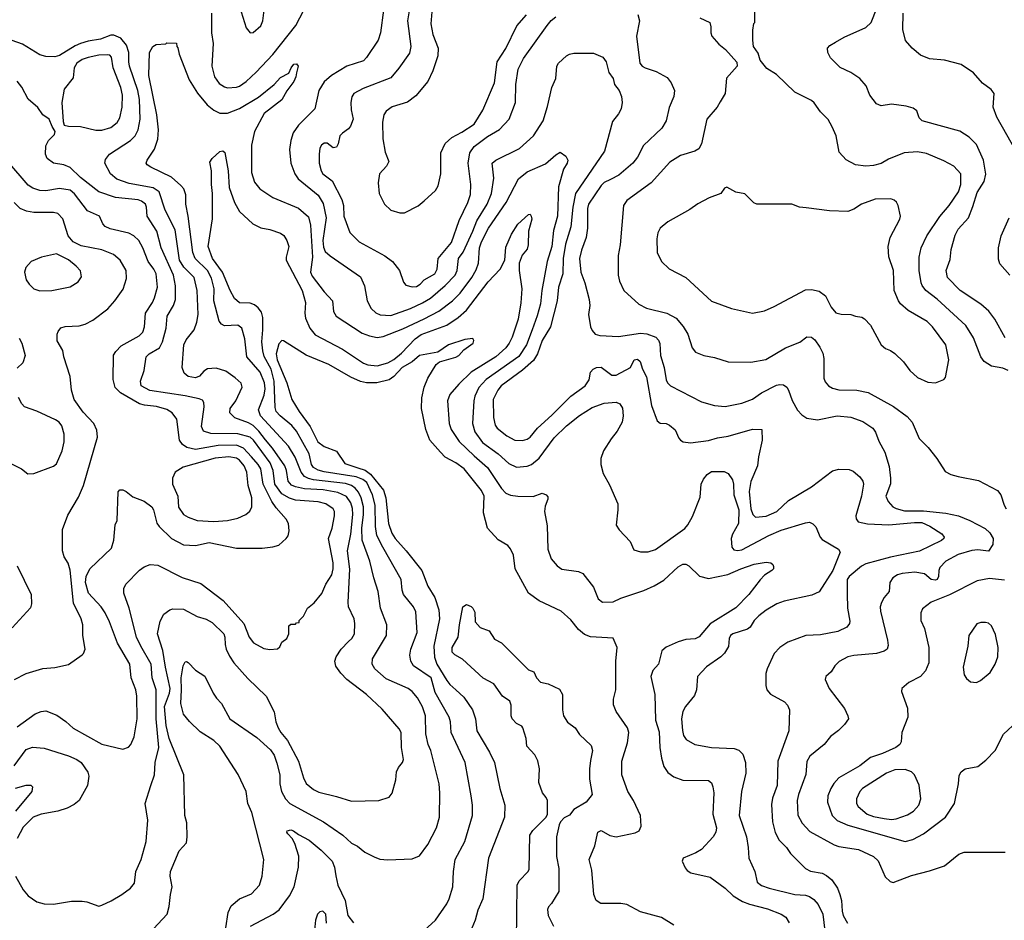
# Model space of a CAD drawing. Extents: x 997026 to 1115308, y 536381 to 619039.
# Tile 419 of 484: x 1073912 to 1080419, y 551194 to 557143. Entities that reach past the tile are written whole.
import ezdxf

# ---------------------------------------------------------------- set-up
doc = ezdxf.new("R2010")
doc.units = 0

msp = doc.modelspace()

# ---------------------------------------------------------------- linework, layer by layer
at = {"layer": '0CON20XD'}
for points in [[(1080425, 555042), (1080356.9, 555165), (1080316.6, 555216.6), (1080265, 555263.1), (1080127.1, 555355), (1080045, 555440), (1080036.2, 555485), (1080061.3, 555558.7), (1080068.5, 555625), (1080095, 555720), (1080115, 555758.5), (1080182.3, 555835), (1080211.9, 555908.1), (1080239.5, 556000.5), (1080286.7, 556073.3), (1080298.1, 556121.9), (1080281.1, 556215), (1080235, 556319.2), (1080187.6, 556367.6), (1080125, 556406.7), (1079876.7, 556475), (1079856.2, 556495), (1079840.7, 556540.7), (1079817.3, 556557.3), (1079770.9, 556570.9), (1079675, 556584.3), (1079605, 556574.3), (1079575, 556587.5), (1079530.6, 556645), (1079507.5, 556705), (1079465, 556754), (1079406.2, 556795), (1079335, 556827.5), (1079270.5, 556890.5), (1079252.5, 556925), (1079250, 556955), (1079267.1, 556972.9), (1079303.3, 556995), (1079362, 557028), (1079505, 557091.8), (1079538.9, 557125), (1079615.5, 557315)], [(1076488.8, 557215), (1076474.6, 557135), (1076497.5, 556965), (1076488.1, 556921.9), (1076418.5, 556821.5), (1076365, 556758.1), (1076181.5, 556688.5), (1076120, 556655), (1076107.6, 556632.4), (1076101.1, 556595), (1076103.2, 556546.8), (1076115.5, 556485), (1076099.5, 556440.5), (1076085, 556421.4), (1076045, 556393.8), (1076028.8, 556375), (1076017.3, 556322.7), (1076005, 556300), (1075985, 556296.7), (1075945, 556328), (1075925, 556327.5), (1075906.4, 556313.6), (1075895.5, 556294.5), (1075890.5, 556255), (1075892.5, 556195), (1075904.4, 556145), (1075915, 556124.4), (1075977.3, 556077.3), (1076041.4, 555955), (1076052.9, 555915), (1076054.5, 555844.5), (1076095, 555738), (1076155, 555675.6), (1076325, 555582.9), (1076376, 555545), (1076422.5, 555485), (1076448.3, 555408.3), (1076465, 555388.8), (1076505, 555377.1), (1076535, 555380), (1076559.2, 555395), (1076586.2, 555423.8), (1076655.4, 555465), (1076670.8, 555495), (1076677.5, 555565), (1076765, 555671.9), (1076816.5, 555816.5), (1076873.9, 555935), (1076891.3, 555988.7), (1076894.7, 556055), (1076876.2, 556195), (1076887, 556263), (1076915.5, 556305), (1077005, 556370.5), (1077083, 556417), (1077146.9, 556485), (1077188.5, 556595), (1077191.1, 556715), (1077205.6, 556815), (1077242.6, 556887.4), (1077398.5, 557105), (1077425, 557137.8), (1077455, 557161.8)], [(1080445.8, 554825), (1080409.9, 554839.9), (1080335, 554854.5), (1080286.9, 554885), (1080264.4, 554915), (1080215, 555040.8), (1080165, 555123.1), (1079976.6, 555296.6), (1079901.9, 555355), (1079877.5, 555387.5), (1079869.5, 555405), (1079856.2, 555485), (1079857.1, 555575), (1079870, 555635), (1079907.8, 555715), (1079993.3, 555843.3), (1080055, 555914.3), (1080117.3, 556005), (1080132.9, 556055), (1080133.1, 556125), (1080085, 556174.2), (1080020.6, 556210.6), (1079905, 556258.1), (1079845, 556268.9), (1079757.4, 556262.6), (1079655, 556220.6), (1079605, 556193.5), (1079555, 556178.9), (1079505, 556174.3), (1079435, 556184), (1079375, 556216.2), (1079327.3, 556267.3), (1079308.8, 556375), (1079282, 556435), (1079255, 556483.8), (1079204.5, 556534.5), (1079163.2, 556593.2), (1079145, 556608), (1079034.4, 556664.4), (1078915, 556781.2), (1078850.3, 556820.3), (1078806.7, 556875), (1078791.7, 556921.7), (1078762.5, 556965), (1078757, 557007), (1078757, 557073), (1078763, 557117), (1078770, 557125), (1078770, 557235)], [(1075180.5, 557185), (1075180.5, 557055), (1075190.5, 556985), (1075182.7, 556835), (1075200.5, 556765), (1075231.3, 556721.3), (1075265, 556698.5), (1075285, 556693.6), (1075345, 556696.9), (1075365, 556703.8), (1075408.5, 556735), (1075475, 556797.1), (1075585, 556912.7), (1075737.5, 557105), (1075790.8, 557205)], [(1075376.9, 557195), (1075409.8, 557089.8), (1075435, 557056), (1075455, 557058), (1075505, 557102), (1075520, 557135), (1075528, 557205)], [(1076315.9, 557205), (1076297.7, 557055), (1076281.9, 557008.1), (1076205, 556892.5), (1076185, 556871.4), (1076075, 556835.5), (1075973.1, 556775), (1075925, 556732.2), (1075889.2, 556675), (1075862.9, 556555), (1075754.4, 556445), (1075718.9, 556395), (1075704.5, 556345.5), (1075695.6, 556285), (1075703.5, 556195), (1075730, 556125), (1075751.9, 556091.9), (1075884.2, 555984.2), (1075918.9, 555928.9), (1075936.8, 555835), (1075915.3, 555685), (1075919.9, 555639.9), (1075931.3, 555611.3), (1075965, 555581.9), (1076165.7, 555445), (1076191.9, 555385), (1076208.9, 555285), (1076235.6, 555235), (1076265.3, 555205.3), (1076295, 555193.2), (1076365, 555188.2), (1076495.7, 555234.3), (1076575, 555271.4), (1076626.6, 555303.4), (1076725, 555386), (1076789.3, 555455), (1076804, 555485), (1076813.3, 555565), (1076843, 555607), (1076907.1, 555745), (1076932.9, 555815), (1077000.9, 555925), (1077029.7, 555995), (1077046.9, 556096.9), (1077035.8, 556195), (1077060, 556215), (1077215, 556291.8), (1077308.1, 556375), (1077371.8, 556475), (1077400.4, 556569.6), (1077429.2, 556695), (1077456, 556755), (1077462, 556835), (1077474, 556855), (1077525, 556904), (1077545, 556915.8), (1077575, 556922.5), (1077705, 556922), (1077765.6, 556895.6), (1077788, 556865), (1077806, 556795), (1077833.8, 556755), (1077844, 556715), (1077873.8, 556675), (1077888.8, 556635), (1077892.9, 556595), (1077886.9, 556555), (1077868.9, 556521.1), (1077829.8, 556470.2), (1077776.7, 556275), (1077585.2, 555994.8), (1077567, 555905), (1077555.7, 555774.3), (1077519.9, 555660.1), (1077503.7, 555565), (1077501.1, 555465), (1077474.1, 555375), (1077463.5, 555285), (1077420.9, 555115), (1077365, 555023.3), (1077333.7, 554936.3), (1077308, 554892), (1077235, 554828.4), (1077093.6, 554725), (1077071.2, 554695), (1077042.1, 554635), (1077042.7, 554515), (1077055.6, 554465), (1077067.1, 554445), (1077130.8, 554395), (1077185, 554365.5), (1077235, 554363.5), (1077265, 554371.1), (1077285, 554384.4), (1077334.5, 554445), (1077429.4, 554530.6), (1077554.1, 554655.9), (1077650, 554725), (1077675.5, 554764.5), (1077684.2, 554815), (1077702, 554835), (1077725, 554845.5), (1077755, 554846.7), (1077825, 554795.5), (1077855, 554793.8), (1077950, 554845), (1077973.3, 554895), (1077995, 554901.2), (1078013.8, 554885), (1078027.5, 554835), (1078054.2, 554784.2), (1078088.1, 554595), (1078125, 554493.3), (1078145, 554476.7), (1078185, 554476.2), (1078206.7, 554465), (1078244.1, 554434.1), (1078269.5, 554379.5), (1078280, 554365), (1078297.5, 554355), (1078345, 554347.5), (1078465, 554362.2), (1078525, 554380.5), (1078595, 554392.1), (1078755, 554438.1), (1078816.7, 554436.7), (1078820, 554365), (1078795.4, 554254.6), (1078788.5, 554195), (1078745, 554092.5), (1078733.2, 554026.8), (1078745, 553910.8), (1078757.7, 553875), (1078775, 553857.5), (1078845, 553863.2), (1078915.2, 553894.8), (1078994, 553966), (1079145, 554056.9), (1079285, 554161.9), (1079325, 554173.1), (1079395, 554171.4), (1079420.7, 554160.7), (1079465, 554122), (1079484.3, 554095), (1079488.1, 554075), (1079475.4, 553995), (1079439.2, 553865), (1079441.2, 553845), (1079453.3, 553825), (1079515, 553812.1), (1079655.8, 553805.8), (1079825, 553822.3), (1079875, 553821.1), (1079928.1, 553798.1), (1080005.9, 553745.9), (1080022.9, 553725), (1080020.8, 553715), (1080005, 553702.9), (1079858.5, 553631.5), (1079666.7, 553593.3), (1079505, 553547.6), (1079475, 553533.9), (1079395, 553465.4), (1079380.8, 553445), (1079381, 553351), (1079384.2, 553255), (1079399.6, 553170.4), (1079396.7, 553153.3), (1079379.5, 553130.5), (1079319.6, 553100.4), (1079205, 553080), (1079107.5, 553075), (1078988.6, 553031.4), (1078936, 552995), (1078898.8, 552955), (1078851.2, 552855), (1078843.8, 552825), (1078843.8, 552745), (1078850, 552715), (1078875, 552686.7), (1078965.9, 552635.9), (1078986.7, 552615), (1079000, 552585), (1078996.2, 552445), (1078922.9, 552245), (1078917.8, 552085), (1078888.5, 552001.5), (1078881.1, 551958.9), (1078887.7, 551845), (1078904.7, 551774.7), (1078932.2, 551722.2), (1078980, 551675), (1079006, 551635), (1079105.5, 551535.5), (1079137.6, 551517.6), (1079216.2, 551505), (1079245, 551490), (1079280.2, 551460.2), (1079318.1, 551405), (1079333.1, 551365), (1079344.4, 551325), (1079346.9, 551255), (1079355.4, 551225.4), (1079383.3, 551175)], [(1076635.5, 557195.5), (1076629.2, 557115), (1076642.7, 557045), (1076677.8, 556955), (1076676.2, 556903.8), (1076641.9, 556805), (1076609.4, 556735), (1076531.2, 556638.8), (1076475, 556598.1), (1076373, 556567), (1076335, 556539.2), (1076319.4, 556515), (1076310.5, 556465), (1076312.5, 556355), (1076327.3, 556267.3), (1076351.2, 556205), (1076336.7, 556175), (1076291.2, 556125), (1076281.4, 556065), (1076288.6, 555995), (1076323.7, 555923.7), (1076365.6, 555885.6), (1076425, 555868), (1076455, 555866.2), (1076545, 555913.8), (1076585, 555946.2), (1076661.2, 556015), (1076678, 556045), (1076695.8, 556125), (1076695.7, 556264.3), (1076724, 556325), (1076768, 556365), (1076835, 556400), (1076915, 556452.5), (1076972.7, 556545), (1077050, 556725), (1077067.2, 556865), (1077125, 556951.9), (1077198.1, 557101.9), (1077261.5, 557175)], [(1077997.3, 557177.3), (1078009.2, 557135), (1077988.2, 557035), (1078011.5, 556855), (1078026.1, 556836.1), (1078045, 556824.5), (1078119.5, 556799.5), (1078191.7, 556761.7), (1078218, 556725), (1078238.8, 556675), (1078236, 556635), (1078205, 556562.5), (1078184.4, 556475.6), (1078155, 556426.7), (1078035, 556310.8), (1077994.2, 556235), (1077965, 556194.2), (1077872.9, 556115), (1077817.1, 556087.1)], [(1078407.5, 557155), (1078472.5, 557125), (1078480, 557095), (1078480, 557055), (1078487.5, 557035), (1078531.7, 556981.7), (1078575.9, 556945.9), (1078651.7, 556861.7), (1078653.3, 556835), (1078584.2, 556755.8), (1078574.1, 556655.9), (1078540.9, 556599.1), (1078522, 556565), (1078454.4, 556485), (1078418.3, 556321.7), (1078400.9, 556289.1), (1078375, 556274.4), (1078280, 556245), (1078208.2, 556201.8), (1078085, 556064.4), (1077925, 555947.8), (1077902.5, 555915), (1077881.4, 555655), (1077867.1, 555585), (1077867.1, 555455), (1077875.8, 555415), (1077906, 555355), (1078003.8, 555263.8), (1078055, 555236.7), (1078190, 555205), (1078250.8, 555170.8), (1078296.1, 555116.1), (1078327.5, 555065), (1078357.1, 554975), (1078377.6, 554947.6), (1078434.4, 554924.4), (1078505, 554910.8), (1078595, 554882.9), (1078745, 554880), (1078842.6, 554897.4), (1078974.2, 554975.8), (1079067.1, 555012.9), (1079115, 555047.5), (1079145, 555045.8), (1079167, 555027), (1079200.7, 554980.7), (1079220.3, 554940.3), (1079227.1, 554905), (1079227.1, 554775), (1079235, 554751.2), (1079258, 554725), (1079285, 554708.9), (1079325, 554697.1), (1079444.6, 554694.6), (1079519.1, 554679.1), (1079686.6, 554586.6), (1079777.5, 554522.5), (1079810, 554485), (1079857, 554377), (1079917, 554317), (1079974.3, 554244.3), (1080027.9, 554157.9), (1080065, 554138.6), (1080114.4, 554124.4), (1080248.8, 554098.8), (1080375, 554032), (1080395.8, 554005), (1080417.5, 553935), (1080431.3, 553911.3)], [(1080530.8, 556215), (1080370.8, 556499.2), (1080345.5, 556565), (1080352, 556655), (1080332.1, 556682.1), (1080275, 556724), (1080215, 556791.2), (1080135, 556845.8), (1080025, 556876.2), (1079925, 556883.3), (1079865, 556908), (1079810, 556955), (1079766.2, 557005), (1079748.8, 557078.8), (1079751.9, 557185)], [(1074766.2, 551105), (1074886.8, 551233.2), (1074900.8, 551285), (1074908.6, 551365), (1074920, 551415), (1074907.5, 551485), (1074909.2, 551515), (1074967.3, 551652.7), (1075013.9, 551706.1), (1075020, 551745), (1075017.7, 551837.7), (1075003.8, 551885), (1074997.1, 552155), (1074899.7, 552395), (1074879.8, 552479.8), (1074870.1, 552605), (1074901.9, 552695), (1074906.3, 552725), (1074876.6, 552865), (1074859.1, 552975), (1074823.6, 553085), (1074841.1, 553168.9), (1074865.8, 553215), (1074905, 553244.3), (1074925, 553251.9), (1074995, 553248.5), (1075085, 553200.5), (1075145, 553183.5), (1075185, 553161.5), (1075261.5, 553085), (1075269.1, 553065), (1075270, 553015), (1075277.1, 552985), (1075298.7, 552938.7), (1075328.5, 552895), (1075420.9, 552790.9), (1075542, 552675), (1075595, 552570), (1075604.6, 552504.6), (1075621.1, 552465), (1075637.5, 552435), (1075682.3, 552382.3), (1075755.4, 552245.4), (1075787.9, 552135), (1075805, 552098), (1075855, 552056.9), (1075889.4, 552039.4), (1076005, 552011.9), (1076105, 551980), (1076285.9, 551984.1), (1076355, 552006.7), (1076375, 552032.5), (1076397.4, 552122.6), (1076403.1, 552175), (1076416.3, 552203.7), (1076441.4, 552235), (1076447.8, 552255), (1076435.8, 552334.2), (1076432.9, 552435), (1076419.3, 552459.3), (1076308.9, 552588.9), (1076205.3, 552685.3), (1076074.2, 552784.2), (1076035.2, 552825.2), (1076002.1, 552872.1), (1075994.3, 552905), (1076004.4, 552935), (1076037.8, 552985), (1076085, 553034.4), (1076106.7, 553055), (1076124.5, 553085), (1076128.2, 553155), (1076123.3, 553185), (1076085.6, 553265), (1076082.5, 553295), (1076093.5, 553513.5), (1076077.7, 553635), (1076101.3, 553745), (1076114.1, 553875), (1076111.3, 553915), (1076100.7, 553950.7), (1076072.6, 553992.6), (1076015, 554018.5), (1075916.8, 554036.8), (1075794.3, 554044.3), (1075736.1, 554056.1), (1075708.9, 554068.9), (1075687.6, 554095), (1075676.5, 554165), (1075663.6, 554195), (1075582.5, 554312.5), (1075537.4, 554367.4), (1075493.7, 554423.7), (1075455, 554461.4), (1075425, 554479.5), (1075333.7, 554513.7), (1075300.5, 554545), (1075302.5, 554575), (1075340, 554625), (1075383.3, 554715), (1075375, 554740.8), (1075337, 554777), (1075275, 554821.5), (1075210.7, 554840.7), (1075152.8, 554837.2), (1075129.1, 554820.9), (1075100.9, 554789.1), (1075075, 554776.2), (1075025.4, 554785.4), (1074998.5, 554808.5), (1074986.9, 554845), (1074996.2, 554995), (1075012, 555028), (1075065.8, 555094.2), (1075082.9, 555145), (1075090.8, 555195), (1075085.3, 555355), (1075065, 555440), (1074997.1, 555507.1), (1074968.7, 555555), (1074940, 555755), (1074873.8, 555883.8), (1074833.3, 556005), (1074795, 556032.6), (1074635, 556061.2), (1074555, 556089.3), (1074511.5, 556125), (1074474.3, 556195), (1074479.7, 556220.3), (1074505.4, 556254.6), (1074645.5, 556345), (1074675.4, 556375), (1074695.3, 556415), (1074708.2, 556485), (1074703.3, 556615), (1074693, 556675), (1074638.1, 556835), (1074634.2, 556864.2), (1074632.8, 556925), (1074618.5, 556975), (1074579.9, 557019.9), (1074535, 557040), (1074515, 557040.4), (1074446.1, 557013.9), (1074365, 557000.7), (1074314.7, 556985.3), (1074279.7, 556970.3), (1074175, 556907.1), (1074145, 556897.3), (1074085, 556900.5), (1074045, 556910), (1073930.7, 556980.7), (1073795, 557029.4)], [(1075274.6, 551145), (1075290.3, 551245), (1075310.4, 551289.6), (1075363.9, 551336.1), (1075445, 551368.1), (1075497.5, 551425), (1075515.8, 551485), (1075525.5, 551594.5), (1075445.9, 551905), (1075419.5, 551965), (1075410, 552045), (1075357.2, 552157.2), (1075235, 552344), (1075195, 552382), (1075105, 552438), (1075035, 552506), (1074995, 552556.2), (1074977.3, 552625), (1074982.3, 552715), (1074978.4, 552795), (1074991.9, 552875), (1075005, 552900), (1075015, 552902.5), (1075025, 552896.7), (1075075, 552846.7), (1075135, 552806.2), (1075192, 552695), (1075212.1, 552662.1), (1075245, 552626.7), (1075300, 552525), (1075480.3, 552400.3), (1075569.5, 552319.5), (1075594.2, 552284.2), (1075610.6, 552230.6), (1075631.2, 552155), (1075632.3, 552095), (1075641.8, 552045), (1075668.8, 551995), (1075697.8, 551965), (1075921.1, 551845), (1076046.8, 551756.8), (1076105, 551703.1), (1076144.4, 551684.4), (1076194.3, 551644.3), (1076255, 551612), (1076293, 551597), (1076345, 551593.8), (1076505, 551600), (1076555, 551620), (1076610, 551695), (1076666.9, 551805), (1076687.5, 551875), (1076689.5, 552035), (1076684.5, 552095), (1076629.5, 552315), (1076612.7, 552355), (1076595.9, 552425), (1076593.8, 552545), (1076575, 552602.9), (1076542.4, 552662.4), (1076506.9, 552705), (1076478.6, 552725), (1076335, 552789.5), (1076259.2, 552855), (1076240.8, 552885), (1076245, 552920), (1076335.5, 553075), (1076339.5, 553145), (1076296.5, 553255), (1076281.5, 553365), (1076251.8, 553455), (1076227.1, 553565), (1076175.2, 553705), (1076173.7, 553783.7), (1076183.9, 553873.9), (1076183.7, 553925), (1076169, 553985), (1076151.6, 554021.6), (1076128.7, 554048.7), (1076105, 554066.1), (1076065, 554080), (1075854, 554104), (1075821.4, 554111.4), (1075795, 554125.7), (1075773.1, 554153.1), (1075733.7, 554253.7), (1075688.9, 554325), (1075504.2, 554525), (1075491.2, 554565), (1075527.5, 554662.5), (1075533.9, 554705), (1075530, 554745), (1075501.3, 554815), (1075412.5, 554915), (1075400.7, 555035), (1075381.1, 555105), (1075355, 555125.3), (1075265, 555120), (1075245, 555130.8), (1075230.6, 555150.6), (1075195.3, 555285), (1075197.1, 555365), (1075178.9, 555435), (1075152.7, 555485), (1075072.4, 555565), (1075055.9, 555605.9), (1075026, 555846), (1075010.5, 555925), (1075009.5, 555985), (1074996.5, 556025), (1074978.3, 556048.3), (1074915, 556102.5), (1074777.9, 556167.9), (1074754.3, 556184.3), (1074748.8, 556195), (1074754.2, 556215), (1074803, 556287), (1074825, 556353.3), (1074830.6, 556415), (1074818.4, 556515), (1074766.7, 556775), (1074771.2, 556925), (1074791.1, 556965), (1074815, 556979.4), (1074877.5, 556982.5), (1074885, 556990), (1074948.3, 556988.3), (1074950, 556965), (1074957, 556957), (1074966.7, 556915), (1075031.5, 556745), (1075087.3, 556657.3), (1075151.3, 556581.3), (1075195, 556544.5), (1075235, 556524.6), (1075285, 556525.4), (1075365, 556556.8), (1075489.6, 556630.4), (1075594.5, 556715.5), (1075635, 556760.8), (1075691.2, 556788.8), (1075706.2, 556825), (1075725, 556848.8), (1075740.7, 556850.7), (1075753.3, 556835), (1075740.7, 556790.7)], [(1074455, 556412.9), (1074515, 556431.1), (1074555.9, 556464.1), (1074573.3, 556495), (1074590.4, 556565), (1074591.3, 556645), (1074581.3, 556695), (1074530, 556825), (1074518.5, 556895), (1074507.9, 556907.9), (1074495, 556911.5), (1074435, 556909.5), (1074365, 556893.9), (1074325, 556879.5), (1074290, 556855), (1074272.3, 556825), (1074265, 556758), (1074206.3, 556683.7), (1074191.5, 556595), (1074199.3, 556469.3), (1074207, 556447), (1074235, 556438.8), (1074315, 556438.1), (1074415, 556412.9), (1074455, 556412.9)], [(1075740.7, 556790.7), (1075738, 556765), (1075723.8, 556735), (1075677.7, 556672.3), (1075645.6, 556614.4), (1075527.6, 556522.4), (1075463.5, 556405), (1075444.6, 556315), (1075444.1, 556134.1), (1075465, 556070), (1075498.6, 556025), (1075585, 555968.2), (1075755, 555897.9), (1075820.6, 555840.6), (1075833.6, 555785), (1075846.8, 555575), (1075833.1, 555475), (1075845, 555449.4), (1075925, 555344.4), (1075980, 555285), (1075987.1, 555215), (1076004.3, 555185), (1076175, 555072.5), (1076225, 555053.5), (1076275, 555042.5), (1076315, 555049.5), (1076445, 555100.6), (1076585, 555167.7), (1076681.8, 555218.2), (1076772.1, 555285), (1076822.8, 555337.2), (1076900.8, 555439.2), (1076929.1, 555490.9), (1076943.7, 555535), (1076951.2, 555635), (1076963.8, 555675), (1077011.4, 555765), (1077127.3, 555935), (1077209.1, 556090.9), (1077265, 556138.5), (1077388.3, 556191.7), (1077455, 556250), (1077485, 556266.7), (1077521.7, 556241.7), (1077533.8, 556215), (1077530, 556195), (1077506.9, 556155), (1077472.3, 556037.7), (1077466.9, 555845), (1077439.7, 555750.3), (1077430.2, 555645), (1077398.4, 555545), (1077363.5, 555355), (1077353.3, 555265), (1077332.4, 555187.6), (1077298.1, 555095), (1077261.6, 554995), (1077211.7, 554918.3), (1076994.8, 554765.2), (1076947.1, 554712.9), (1076920.3, 554655), (1076913.4, 554625), (1076904.7, 554475), (1076920.7, 554420.7), (1076970.6, 554350.6), (1077074.5, 554275), (1077145, 554211.5), (1077195, 554187.9), (1077265, 554192.9), (1077295, 554205.5), (1077345, 554245.5), (1077445, 554381.2), (1077525, 554459.6), (1077611.1, 554528.9), (1077695, 554582.1), (1077775, 554609.5), (1077855, 554616), (1077877.5, 554605), (1077895.9, 554575.9), (1077900, 554525), (1077892.9, 554485), (1077861.1, 554425), (1077821.5, 554375), (1077771.1, 554295), (1077753.3, 554245), (1077752.2, 554205), (1077769.2, 554145), (1077809.5, 554069.5), (1077864.2, 553945), (1077865.8, 553905), (1077854.2, 553804.2), (1077875, 553773.3), (1077946.7, 553695), (1077971.7, 553641.7), (1078015, 553627.5), (1078065, 553627.5), (1078115, 553642.5), (1078308, 553782), (1078328.2, 553805), (1078358.9, 553861.1), (1078410.5, 553989.5), (1078417.1, 554075), (1078431.5, 554108.5), (1078455, 554138.9), (1078485, 554158.5), (1078568.7, 554158.7), (1078594.5, 554144.5), (1078622.2, 554102.2), (1078629.1, 554075), (1078631.2, 554005), (1078664.7, 553904.7), (1078662, 553815), (1078624.1, 553745), (1078614.7, 553715), (1078618.7, 553658.7), (1078631.2, 553641.2), (1078655.4, 553635.4), (1078685, 553640.7), (1078863.9, 553736.1), (1078945, 553771.6), (1079105, 553819.4), (1079132.7, 553822.7), (1079153, 553813), (1079173, 553793), (1079202.2, 553725), (1079215, 553708.6), (1079323.8, 553645), (1079335.7, 553625.7), (1079287.1, 553505), (1079196.5, 553363.5), (1079148, 553342), (1078965, 553300.7), (1078916.3, 553283.7), (1078845, 553242.3), (1078797.5, 553205), (1078766.5, 553175), (1078739.1, 553130.9), (1078723.3, 553116.7), (1078625, 553085.4), (1078610.8, 553075), (1078601.4, 553055), (1078597.4, 553002.6), (1078570.9, 552959.1), (1078545.4, 552934.6), (1078451.4, 552868.6), (1078392.9, 552805), (1078384.4, 552715), (1078371.7, 552678.3), (1078313.1, 552606.9), (1078295, 552573.3), (1078285.4, 552525), (1078292.7, 552447.3), (1078300, 552415), (1078317.6, 552387.6), (1078375, 552355.8), (1078485, 552334.4), (1078635, 552328.9), (1078665, 552317.1), (1078692.2, 552292.2), (1078710, 552235), (1078711.5, 552165), (1078682.9, 552045), (1078667.3, 551885), (1078715.4, 551745), (1078727.7, 551675), (1078730.5, 551605), (1078770.5, 551515), (1078785.8, 551445), (1078814, 551424), (1078865, 551405.5), (1079035, 551363.1), (1079105, 551359.6), (1079131.7, 551351.7), (1079160.3, 551330.3), (1079188.3, 551298.3), (1079219.7, 551235), (1079233.2, 551125)], [(1073885, 551484.2), (1073934.7, 551394.7), (1073969.2, 551355), (1074026.6, 551316.6), (1074075, 551302.5), (1074135, 551300), (1074255, 551319.2), (1074325, 551320), (1074355.7, 551315.7), (1074435, 551288), (1074455, 551294.2), (1074517.4, 551322.6), (1074588, 551365), (1074644, 551405), (1074671.7, 551438.3), (1074680, 551515), (1074714.6, 551595.4), (1074747.5, 551715), (1074758.9, 551855), (1074742.5, 551965), (1074778.5, 552085), (1074802.9, 552155), (1074807.3, 552235), (1074832.1, 552335), (1074814.8, 552525), (1074813.7, 552715), (1074788.4, 552795), (1074782.2, 552885), (1074712.2, 553005), (1074684.8, 553064.8), (1074636.5, 553255), (1074601.4, 553355), (1074600, 553385), (1074613.3, 553415), (1074705, 553506), (1074735, 553528), (1074775, 553544.2), (1074825, 553538.6), (1074985, 553457.5), (1075109.1, 553419.1), (1075257.1, 553307.1), (1075393.8, 553153.8), (1075428.8, 553065), (1075457.4, 553027.4), (1075525, 552989.2), (1075565, 552982), (1075615, 552986.7), (1075630.7, 552999.3), (1075645, 553030), (1075677.5, 553055), (1075690, 553085), (1075691.7, 553138.3), (1075705, 553150), (1075735, 553150), (1075741.7, 553158.3), (1075758.3, 553161.7), (1075760, 553175), (1075788.3, 553201.7), (1075813.3, 553255), (1075858.3, 553291.7), (1075908, 553352), (1075935.4, 553414.6), (1075975.7, 553475), (1075984.4, 553515), (1075984.4, 553555), (1075953.3, 553715), (1075976.5, 553785), (1075993.6, 553866.4), (1075992.2, 553895), (1075985, 553910.8), (1075935, 553945.3), (1075885, 553957.8), (1075735, 553968.3), (1075695, 553982.3), (1075645, 554010.6), (1075598.5, 554075), (1075587.9, 554165), (1075568.7, 554215), (1075458.1, 554365), (1075435, 554385.7), (1075355, 554407.9), (1075175, 554410.2), (1075128.1, 554425), (1075113.1, 554455), (1075131.9, 554585), (1075130, 554615), (1075119.7, 554629.7), (1075099.1, 554639.1), (1075005, 554658.4), (1074772.9, 554692.9), (1074715.5, 554725), (1074710.9, 554755), (1074734.5, 554825), (1074747.3, 554915), (1074767.5, 554935), (1074835.2, 554974.8), (1074856.2, 555013.8), (1074879.3, 555105), (1074886.2, 555185), (1074928.2, 555255), (1074941.8, 555295), (1074942.9, 555385), (1074929.1, 555455), (1074846.8, 555635), (1074818, 555745), (1074755, 555844), (1074751.2, 555905), (1074742.7, 555925), (1074718.1, 555945), (1074695, 555953.4), (1074545, 555967.8), (1074435, 556005.4), (1074315, 556100.8), (1074245, 556165.6), (1074205, 556184.3), (1074135, 556194), (1074093.3, 556225), (1074083.8, 556255), (1074085, 556310), (1074103.3, 556345), (1074142.5, 556385), (1074147.5, 556405), (1074126.4, 556436.4), (1074107.5, 556485), (1074066.2, 556515), (1074033.2, 556563.2), (1073968.3, 556618.3), (1073927.1, 556697.1), (1073896.6, 556736.6)], [(1076584.5, 551125.5), (1076660, 551195), (1076735, 551302), (1076751.4, 551335), (1076775.6, 551415), (1076780, 551515), (1076791.1, 551595), (1076853.6, 551715), (1076904.4, 551885), (1076905.6, 551955), (1076895.6, 552015), (1076856.2, 552235), (1076763.5, 552435), (1076759.5, 552505), (1076751.5, 552535), (1076657.9, 552697.9), (1076631.2, 552795), (1076515.7, 552875), (1076498.1, 552905), (1076491.1, 552945), (1076496.5, 552985), (1076539.1, 553095), (1076530.6, 553230.6), (1076515.6, 553265), (1076448.9, 553345), (1076439.5, 553375), (1076433.5, 553445), (1076312, 553658), (1076271.9, 553735), (1076263, 553795), (1076260.8, 553935), (1076244.4, 554005), (1076205.6, 554085), (1076180.9, 554105), (1076135, 554123.4), (1075925, 554155.6), (1075885, 554167.3), (1075855, 554184.6), (1075840, 554205), (1075825.3, 554275), (1075741.6, 554425), (1075711.4, 554461.4), (1075633.8, 554525), (1075607.2, 554555), (1075601, 554581), (1075594.9, 554755), (1075573.7, 554835), (1075528.1, 554918.1), (1075519.5, 554955), (1075512.3, 555015), (1075520, 555095), (1075519.3, 555175), (1075510.9, 555210.9), (1075489.4, 555239.4), (1075465, 555259.1), (1075435, 555269.6), (1075365, 555272.5), (1075331.7, 555301.7), (1075302.9, 555352.9), (1075251.9, 555475), (1075185.8, 555565), (1075158.2, 555645), (1075187, 555827), (1075187.1, 555995), (1075180, 556055), (1075180, 556145), (1075169.3, 556200.7), (1075184.1, 556225.9), (1075235, 556272.5), (1075255, 556276.7), (1075268.8, 556265), (1075290, 556145), (1075295.7, 556035), (1075332.5, 555935), (1075366, 555875), (1075453.3, 555795), (1075505, 555768), (1075565, 555755.8), (1075635, 555732.5), (1075657.6, 555717.6), (1075678, 555685), (1075690.8, 555645), (1075672.9, 555575), (1075673.1, 555555), (1075779.3, 555355), (1075801.4, 555275), (1075796.1, 555205), (1075800.5, 555170.5), (1075829.5, 555105), (1075865, 555061.5), (1076045.3, 554965.3), (1076185, 554873.8), (1076213.5, 554863.5), (1076275, 554856), (1076345, 554875.3), (1076385, 554898.2), (1076435, 554940.8), (1076525.8, 555034.2), (1076565, 555062.5), (1076735, 555124.1), (1076810.9, 555175), (1076865.9, 555224.1), (1077009.1, 555410.9), (1077088, 555495), (1077118.8, 555555), (1077125, 555640), (1077162, 555725), (1077205, 555792.5), (1077275, 555856.7), (1077285, 555857.5), (1077293.3, 555845), (1077296, 555825), (1077273.9, 555746.1), (1077273.8, 555655), (1077265, 555627.5), (1077232.3, 555587.7), (1077214, 555535), (1077212.5, 555485), (1077231.2, 555365), (1077225, 555272.5), (1077205.9, 555165), (1077167.5, 555045), (1077148, 555005), (1077125, 554975.4), (1077058.2, 554915), (1076896.6, 554813.4), (1076815.5, 554735), (1076755, 554666), (1076740.5, 554625), (1076751.5, 554475), (1076763.3, 554435), (1076816.9, 554356.9), (1076915, 554261.5), (1077005, 554185.4), (1077096.5, 554045), (1077125, 554015.6), (1077155, 554002.9), (1077205, 553995.6), (1077306.1, 553993.9), (1077365, 554016), (1077392.5, 554005), (1077401.7, 553991.7), (1077402.5, 553975), (1077385, 553930), (1077381.2, 553895), (1077399.1, 553799.1), (1077402.2, 553645), (1077425, 553581.2), (1077465, 553536), (1077495, 553514.2), (1077605, 553498.8), (1077635, 553483.8), (1077704.7, 553394.7), (1077736.4, 553316.4), (1077765, 553295.7), (1077835, 553296.9), (1077885, 553321.5), (1078036.9, 553373.1), (1078105, 553403.6), (1078169.1, 553440.9), (1078265, 553529.4), (1078295, 553545.7), (1078315.6, 553545.6), (1078335, 553535.8), (1078405, 553467.1), (1078465, 553450.9), (1078592.2, 553477.8), (1078678.8, 553515), (1078765.8, 553545.8), (1078845, 553560), (1078877.5, 553555), (1078890, 553545), (1078895, 553530), (1078893.3, 553515), (1078883.3, 553505), (1078835, 553473.3), (1078805, 553443.3), (1078731.4, 553345), (1078645, 553258.1), (1078475, 553151.8), (1078403.4, 553066.6), (1078376.1, 553053.9), (1078315, 553047.9), (1078265, 553033.8), (1078185, 552998.5), (1078156.5, 552973.5), (1078135, 552886.7), (1078097.2, 552842.8), (1078083.4, 552803.4), (1078108.9, 552685), (1078113.5, 552515), (1078138.9, 552438.9), (1078142.2, 552335), (1078154, 552264), (1078169.6, 552209.6), (1078195, 552170), (1078235, 552142), (1078295, 552120), (1078465, 552117.5), (1078485, 552102.5), (1078492.5, 552075), (1078500, 552035), (1078492.9, 551895), (1078516.9, 551805), (1078512.9, 551775), (1078496, 551745), (1078418.5, 551661.5), (1078380.9, 551639.1), (1078298, 551605), (1078290, 551585), (1078309.5, 551539.5), (1078322.7, 551522.7), (1078347.7, 551507.7), (1078475, 551478), (1078575, 551406), (1078628, 551355), (1078688.5, 551318.5), (1078735, 551299.6), (1078855, 551268.7), (1078944, 551235), (1078976, 551215), (1078997.4, 551177.4)], [(1073895, 552471.5), (1074015, 552556.9), (1074055, 552573.5), (1074085, 552576.7), (1074157.8, 552547.8), (1074217.8, 552507.8), (1074265, 552463.1), (1074455, 552357.5), (1074595, 552324), (1074631.7, 552338.3), (1074647.5, 552355), (1074668.1, 552405), (1074689.5, 552525), (1074687.1, 552675), (1074679.1, 552715), (1074649.1, 552795), (1074640.9, 552885), (1074557.9, 553025), (1074506.4, 553165), (1074477.5, 553225), (1074451.5, 553265), (1074367.9, 553355), (1074346.6, 553425), (1074350.9, 553465), (1074376.5, 553515), (1074518.9, 553651.1), (1074534.3, 553705), (1074544, 553805), (1074556, 553835), (1074562.5, 554025), (1074575, 554037.5), (1074593, 554037), (1074615, 554026.7), (1074660.3, 553990.3), (1074735, 553962.9), (1074785, 553925.7), (1074797.5, 553905), (1074818, 553818), (1074834.4, 553795), (1074915, 553715.6), (1074995, 553674.5), (1075075, 553670.5), (1075165, 553689.4), (1075345, 553652.9), (1075515, 553652.9), (1075585, 553660), (1075625, 553672), (1075674, 553715), (1075685.6, 553734.4), (1075692.7, 553767.3), (1075688.1, 553815), (1075673.8, 553843.8), (1075607.4, 553917.4), (1075579.4, 553959.4), (1075521.6, 554075), (1075506.7, 554175), (1075488.4, 554205), (1075444.3, 554254.3), (1075391.7, 554311.7), (1075345, 554332.5), (1075225, 554331), (1075075, 554303.9), (1075017.3, 554317.3), (1074987.7, 554337.7), (1074968.9, 554365), (1074950.6, 554505), (1074920.8, 554545), (1074885, 554566.8), (1074817.2, 554587.2), (1074736.6, 554596.6), (1074705, 554606.2), (1074577.7, 554677.7), (1074542.6, 554712.6), (1074529.5, 554765), (1074533, 554927), (1074548, 554952), (1074582.4, 554987.6), (1074702, 555055), (1074725, 555078), (1074737.5, 555115), (1074743.5, 555205), (1074790, 555275), (1074803.8, 555306.2), (1074823.8, 555375), (1074814.6, 555465), (1074799.6, 555495), (1074761.1, 555545), (1074726.8, 555636.8), (1074700.6, 555685), (1074665.8, 555715), (1074632.6, 555732.6), (1074511.1, 555761.1), (1074476.7, 555776.7), (1074462.2, 555795), (1074440, 555845), (1074361.1, 555881.1), (1074275, 555992.7), (1074245, 556016.9), (1074175, 556027.6), (1074085, 556012.8), (1074045, 556013.4), (1073998.8, 556028.8), (1073969.2, 556049.2), (1073834.6, 556205)], [(1077817.1, 556087.1), (1077775, 556066.5), (1077755, 556048.5), (1077670.4, 555925), (1077663.9, 555895), (1077663.8, 555765), (1077655.4, 555704.6), (1077625, 555620), (1077612.5, 555565), (1077621.5, 555475), (1077647.5, 555405), (1077676.9, 555295), (1077680, 555255), (1077670.8, 555195), (1077684, 555115), (1077695, 555090), (1077715, 555066.2), (1077745.7, 555055.7), (1077868.9, 555051.1), (1078015, 555072.1), (1078057.4, 555067.4), (1078116.6, 555046.6), (1078135, 555025.7), (1078143.6, 555003.6), (1078147.8, 554925), (1078171.1, 554845), (1078184.7, 554764.7), (1078194.1, 554744.1), (1078214.2, 554725), (1078418, 554618), (1078503.7, 554593.7), (1078575, 554588.1), (1078685, 554610.4), (1078755, 554635.5), (1078815, 554678.5), (1078915, 554728.1), (1078935, 554732.9), (1078959.7, 554729.7), (1078982, 554715), (1078994.3, 554695), (1079016.9, 554626.9), (1079052.4, 554562.4), (1079082.2, 554532.2), (1079115, 554511.4), (1079185, 554500.5), (1079314.6, 554525.4), (1079405, 554518.1), (1079485, 554489.4), (1079550, 554445), (1079569.1, 554419.1), (1079589.3, 554359.3), (1079630.4, 554285), (1079658.5, 554191.5), (1079667.7, 554115), (1079666.3, 554076.3), (1079635.6, 553995), (1079651.1, 553961.1), (1079682, 553925), (1079705, 553912.9), (1079759.1, 553899.1), (1079885, 553899.2), (1080033, 553883), (1080116.2, 553865), (1080192, 553835), (1080292.7, 553782.7), (1080324.1, 553754.1), (1080346.7, 553715), (1080344.4, 553675.6), (1080315, 553632.5), (1080245, 553641.5), (1080205, 553635.4), (1080115, 553610), (1080032.9, 553567.1), (1079994.4, 553525), (1079986.9, 553505), (1079984.3, 553465), (1079975, 553446), (1079965, 553440.5), (1079936.2, 553445), (1079892.3, 553482.3), (1079827.4, 553492.6), (1079744.7, 553485.3), (1079714, 553476), (1079682.5, 553455), (1079662, 553425), (1079658, 553365), (1079624.4, 553325.6), (1079606.8, 553293.2), (1079600, 553265), (1079601.1, 553235), (1079648.5, 553045), (1079651.7, 553008.3), (1079644.3, 552985.7), (1079625, 552970.8), (1079575, 552955.5), (1079425, 552942.7), (1079385, 552933.1), (1079327.6, 552902.4), (1079300, 552875), (1079274.4, 552835.6), (1079240, 552805), (1079236, 552785), (1079262, 552725), (1079362.3, 552592.3), (1079386.2, 552545), (1079390, 552525), (1079362.7, 552487.3), (1079322.7, 552447.3), (1079271.3, 552408.7), (1079230, 552355), (1079135, 552278.6), (1079115, 552243.3), (1079107, 552157), (1079059.6, 552025), (1079050.9, 551985), (1079055, 551887.5), (1079084.5, 551835), (1079135, 551781.1), (1079295, 551692.5), (1079325, 551681.8), (1079455, 551661.9), (1079555, 551614.2), (1079585.5, 551585.5), (1079631.2, 551481.2), (1079665, 551449.4), (1079685, 551444.4), (1079805, 551489.1), (1079925, 551520), (1080025, 551554.2), (1080119.5, 551630.5), (1080155, 551643.8), (1080425, 551643.3)], [(1079965, 554744), (1080020, 554765), (1080031.7, 554778.3), (1080052.9, 554895), (1080032.9, 554995), (1079945, 555114), (1079910.2, 555150.2), (1079785, 555222.9), (1079734, 555265), (1079720, 555285), (1079691.1, 555355), (1079686.7, 555485), (1079655.7, 555575.7), (1079652.9, 555645), (1079666.2, 555705), (1079729.2, 555825), (1079734, 555845), (1079718, 555915), (1079707.3, 555937.3), (1079691.2, 555951.2), (1079668.8, 555958.8), (1079565, 555956.9), (1079476.7, 555925), (1079425, 555891.2), (1079385, 555876.2), (1079265, 555880), (1079109.2, 555899.2), (1079065, 555903.8), (1079015, 555923.3), (1078783.9, 555923.9), (1078763.6, 555933.6), (1078705, 555992.5), (1078645, 556002.5), (1078585, 556037.5), (1078570.7, 556029.3), (1078545, 555993.8), (1078470, 555965), (1078395, 555927.5), (1078342.1, 555887.9), (1078195, 555808.6), (1078146, 555765), (1078129.2, 555735), (1078122.5, 555695), (1078126.2, 555605), (1078153.8, 555545), (1078205, 555498), (1078315, 555439.2), (1078484.5, 555284.5), (1078617.5, 555235), (1078755, 555203.3), (1078835, 555220), (1078899.3, 555249.3), (1079105, 555358.6), (1079145, 555361.4), (1079195, 555348.6), (1079238.6, 555318.6), (1079274.5, 555244.5), (1079306.8, 555206.8), (1079342.3, 555197.7), (1079405, 555195.8), (1079435, 555184), (1079477.3, 555177.3), (1079495, 555166.2), (1079535.6, 555125.6), (1079606.7, 554995), (1079635, 554970), (1079667.7, 554957.7), (1079695, 554938.8), (1079752.7, 554882.7), (1079796, 554825), (1079845, 554780), (1079915, 554749.2), (1079965, 554744)], [(1074245.8, 554785), (1074204.2, 554915), (1074197.3, 554957.3), (1074160.7, 555020.7), (1074160, 555065), (1074166.4, 555083.6), (1074185, 555106.7), (1074213.9, 555116.1), (1074305, 555120), (1074345, 555132), (1074395, 555158), (1074495, 555232), (1074542, 555285), (1074596.3, 555363.7), (1074617.2, 555432.8), (1074615.5, 555485), (1074575.6, 555555), (1074532.6, 555592.6), (1074455, 555623.2), (1074318, 555648), (1074265, 555675.4), (1074233.5, 555715), (1074196.8, 555826.8), (1074165, 555862.5), (1074135, 555869.5), (1074005, 555869.5), (1073958.3, 555878.3), (1073915.5, 555895.5), (1073875, 555935.7)], [(1080456.7, 555455), (1080390.8, 555530.8), (1080380.5, 555560.5), (1080380, 555635), (1080398, 555715), (1080450.6, 555835)], [(1074045, 555352.2), (1074125, 555353.3), (1074245, 555377.5), (1074299.5, 555410.5), (1074320.8, 555445), (1074313.4, 555483.4), (1074285, 555514.3), (1074235, 555555.5), (1074155, 555596.2), (1074056.4, 555573.6), (1073987.5, 555545), (1073953.8, 555505), (1073944, 555475), (1073955, 555423.3), (1073973.8, 555395), (1074006.2, 555365), (1074045, 555352.2)], [(1073908.3, 555038.3), (1073927.5, 555005), (1073947.8, 554925), (1073932.8, 554877.2), (1073895, 554840)], [(1078235, 551162.5), (1078153.3, 551213.3), (1078015, 551249.5), (1077925, 551298.5), (1077885, 551304.5), (1077753.3, 551305), (1077722, 551325), (1077706.9, 551365), (1077692.9, 551525), (1077675.6, 551595), (1077712.2, 551685), (1077733.4, 551776.6), (1077755, 551787.5), (1077813, 551753), (1077855, 551745.5), (1077979.1, 551770.9), (1078006.2, 551785), (1078020, 551815), (1078015.8, 551885), (1077969.4, 551985), (1077932.2, 552045), (1077891.5, 552155), (1077891.5, 552245), (1077930, 552365), (1077937.8, 552435), (1077929.4, 552465), (1077853.4, 552573.4), (1077836.8, 552616.8), (1077835.6, 552654.4), (1077852.9, 552715), (1077853.1, 552905), (1077860, 552995), (1077835, 553057.5), (1077685.4, 553065.4), (1077645, 553081.5), (1077605.6, 553115), (1077555, 553178), (1077490, 553235), (1077345, 553303.1), (1077275, 553354.2), (1077185.7, 553515.7), (1077176, 553605), (1077157, 553647), (1077139.4, 553669.4), (1077075, 553706), (1077003.3, 553785), (1076978.2, 553885), (1076981.5, 553995), (1076963.6, 554033.6), (1076848.8, 554175), (1076795.6, 554215), (1076725, 554253.9), (1076692.9, 554285), (1076623.1, 554365), (1076596.6, 554435), (1076567.9, 554575), (1076569.6, 554645), (1076586.1, 554715), (1076609.2, 554775), (1076664.4, 554865.6), (1076687, 554883), (1076795, 554912.9), (1076815, 554924.2), (1076847.5, 554962.5), (1076910, 555005), (1076913, 555023), (1076906.2, 555036.2), (1076855, 555029.2), (1076746.7, 554995), (1076675, 554947.1), (1076555, 554925.4), (1076506.3, 554883.7), (1076440.9, 554845), (1076385.2, 554784.8), (1076355, 554764.7), (1076273.5, 554743.5), (1076205, 554743.5), (1076165, 554752.2), (1076101.3, 554781.3), (1075955.6, 554865), (1075805.7, 554925.7), (1075655, 555022.5), (1075645, 555024), (1075625, 555000.8), (1075607.5, 554935), (1075614.8, 554895), (1075677.8, 554745), (1075711.1, 554635), (1075758.4, 554555), (1075830.9, 554455), (1075882.4, 554355), (1075924.2, 554324.2), (1076005, 554293.6), (1076061.9, 554211.9), (1076146.8, 554183.2), (1076195, 554166.5), (1076231.6, 554141.6), (1076315.8, 554035.8), (1076333.1, 553985), (1076348.6, 553815), (1076371.5, 553751.5), (1076393.3, 553715), (1076466.9, 553635), (1076569.6, 553505), (1076610.7, 553400.7), (1076656.7, 553325), (1076682.8, 553245), (1076686.7, 553185), (1076649.2, 553005), (1076652.8, 552932.8), (1076669.2, 552885), (1076735, 552778.2), (1076755, 552751.2), (1076795, 552715.5), (1076848.1, 552668.1), (1076904.5, 552585), (1076923.8, 552525), (1076934.4, 552445), (1077017.5, 552305), (1077050.5, 552235), (1077085.6, 552065), (1077119.5, 551955), (1077115.5, 551875), (1077011.5, 551605), (1076973.7, 551336.3), (1076939.7, 551260.3), (1076923.5, 551195), (1076888.6, 551115)], [(1073878, 552785), (1073955.5, 552824.5), (1074065, 552856.5), (1074145.5, 552864.5), (1074235.8, 552884.2), (1074325, 552946.2), (1074334.2, 552955.8), (1074344.2, 552985), (1074330, 553075), (1074329.5, 553145), (1074317.5, 553185), (1074267.6, 553287.6), (1074245, 553507.5), (1074233, 553553), (1074206.7, 553595), (1074196.2, 553635), (1074196.2, 553775), (1074230.5, 553869.5), (1074300.3, 553989.7), (1074334.6, 554065.4), (1074426.9, 554385), (1074421.2, 554431.2), (1074402, 554475), (1074330.7, 554550.7), (1074272.9, 554635), (1074255.7, 554695.7), (1074245.8, 554785)], [(1073965, 554143.8), (1074005, 554144), (1074135, 554194.2), (1074155, 554210), (1074192.2, 554295), (1074206.1, 554353.9), (1074206.2, 554405), (1074190.9, 554460.9), (1074173.2, 554483.2), (1074149.4, 554499.4), (1074025, 554556.7), (1073945, 554584.4), (1073925.9, 554605.9), (1073905, 554646.9)], [(1073845, 554216), (1073925, 554176), (1073965, 554143.8)], [(1075195, 553827.3), (1075285, 553834.6), (1075355, 553850), (1075406.1, 553873.9), (1075433.8, 553896.2), (1075445.5, 553925), (1075446.1, 553985), (1075421.2, 554065), (1075412.5, 554155), (1075395.8, 554195), (1075365, 554234.1), (1075345, 554246.5), (1075295, 554254.7), (1075205, 554245.9), (1074993.4, 554186.6), (1074940, 554155), (1074922.9, 554115), (1074923.1, 554075), (1074958.1, 553995), (1074962.6, 553922.6), (1074995, 553874.3), (1075025, 553855.6), (1075085, 553833.8), (1075195, 553827.3)], [(1073895.9, 553535.9), (1073987.1, 553345), (1073989.4, 553285), (1073982.8, 553257.2), (1073935.6, 553205), (1073863.5, 553125)], [(1080420.8, 553440.8), (1080320.9, 553450.9), (1080239.2, 553435), (1080057.3, 553342.7), (1079935.3, 553294.7), (1079879.4, 553250.6), (1079868.1, 553225), (1079867.5, 553175), (1079891.3, 553121.3), (1079920, 552995), (1079920, 552895), (1079898.7, 552841.3), (1079866, 552805), (1079788.8, 552765), (1079742.5, 552725), (1079740, 552705), (1079779.2, 552595), (1079780.8, 552535), (1079742.5, 552435), (1079737.3, 552372.7), (1079728, 552355), (1079702, 552335), (1079615, 552295.4), (1079535, 552270), (1079465, 552214.6), (1079326.9, 552135), (1079292.2, 552097.8), (1079272.5, 552065), (1079253.5, 552015), (1079250.5, 551975), (1079282.7, 551885), (1079315, 551853.1), (1079385, 551822.8), (1079765, 551713.5), (1079815, 551727.5), (1079885, 551764.5), (1080030.6, 551875), (1080090, 551965), (1080116.7, 552095), (1080120.7, 552149.3), (1080133.3, 552175), (1080160, 552195), (1080245, 552210), (1080298.3, 552251.7), (1080358, 552315), (1080415, 552423.3), (1080505, 552506)], [(1077196.7, 551055), (1077200, 551425), (1077213.3, 551455), (1077272.5, 551515), (1077279.3, 551530.7), (1077283.8, 551755), (1077304.1, 551785.9), (1077392.5, 551875), (1077400, 551895), (1077400, 551985), (1077392.5, 552005), (1077366.4, 552036.4), (1077344.2, 552104.2), (1077347.5, 552195), (1077337.3, 552247.3), (1077317.3, 552287.3), (1077264.1, 552344.1), (1077258.8, 552395), (1077237.5, 552465), (1077230, 552475), (1077195, 552493.3), (1077166.7, 552525), (1077160, 552545), (1077160, 552615), (1077150.7, 552640.7), (1077103.8, 552675), (1077045.6, 552755.6), (1076975, 552792.9), (1076839.5, 552919.5), (1076787.7, 552947.7), (1076771.2, 552965), (1076771.2, 552995), (1076810, 553065), (1076817.8, 553145), (1076842, 553265), (1076865, 553280), (1076895, 553266.7), (1076907.5, 553255), (1076919.3, 553229.3), (1076922.5, 553165), (1076955, 553127.5), (1077015.9, 553105.9), (1077050.7, 553050.7), (1077095.9, 553025.9), (1077275, 552847.5), (1077310, 552835), (1077327.5, 552795), (1077355, 552767.5), (1077405, 552756.7), (1077480, 552720), (1077498.8, 552685), (1077500, 552585), (1077506.2, 552545), (1077531.7, 552501.7), (1077584.2, 552464.2), (1077611.9, 552421.9), (1077689.2, 552349.2), (1077698, 552315), (1077685, 552250), (1077677.5, 552195), (1077677.5, 552125), (1077695.8, 552024.2), (1077655.8, 551974.2), (1077573.9, 551926.1), (1077545, 551887.5), (1077510.5, 551869.5), (1077486.7, 551845), (1077476.7, 551825), (1077460, 551745), (1077460, 551615), (1077476.2, 551535), (1077476.1, 551383.9), (1077426.7, 551305), (1077406.4, 551283.6), (1077400, 551265), (1077405.9, 551225.9), (1077441.2, 551155)], [(1080235, 552763.8), (1080262.9, 552777.1), (1080325, 552831.2), (1080358.6, 552885), (1080375.6, 552935), (1080378.9, 552995), (1080360.9, 553080.9), (1080335, 553138.8), (1080315, 553156), (1080295, 553160), (1080265, 553160), (1080238.3, 553151.7), (1080184, 553075), (1080179.2, 553005), (1080147.5, 552865), (1080153.8, 552815), (1080170.5, 552790.5), (1080195, 552770), (1080235, 552763.8)], [(1073875, 552213.1), (1073955, 552321.1), (1073997.6, 552337.6), (1074075, 552330), (1074235, 552280.5), (1074290, 552255), (1074317.5, 552235), (1074362.4, 552172.4), (1074369.2, 552145), (1074360, 552085), (1074305.8, 551985), (1074272.3, 551957.7), (1074225.3, 551934.7), (1074165, 551913.8), (1074055, 551894), (1074000.6, 551875), (1073935, 551809.1), (1073896.2, 551733.8)], [(1079675, 551859.4), (1079705, 551863.4), (1079780.5, 551889.5), (1079819.4, 551915), (1079854.5, 551955), (1079867.5, 551995), (1079856.2, 552086.2), (1079826.9, 552155), (1079805.4, 552175.4), (1079765, 552189.2), (1079695, 552188), (1079640, 552165), (1079482.9, 552065), (1079465.6, 552045), (1079443.3, 551995), (1079443.5, 551965), (1079453.3, 551945), (1079514.2, 551895), (1079555, 551879.3), (1079625, 551865.3), (1079675, 551859.4)], [(1073885, 552065.5), (1073955, 552087.1), (1073986.1, 552086.1), (1073996.7, 552075), (1073993.3, 552045), (1073883.5, 551915)], [(1075438, 551155), (1075588, 551235), (1075626.9, 551263.1), (1075695.6, 551355), (1075726.4, 551415), (1075754.4, 551545), (1075757.7, 551617.7), (1075731.7, 551701.7), (1075714.1, 551734.1), (1075683.3, 551765), (1075677.5, 551775), (1075680, 551785), (1075705, 551791.2), (1075722.5, 551785), (1075755, 551760), (1075825, 551724), (1075905, 551656.7), (1075978, 551585), (1075993.7, 551543.7), (1076002, 551488), (1076014.6, 551425), (1076064.2, 551324.2), (1076080, 551225), (1076117.6, 551177.6)], [(1075940, 551175), (1075936, 551235), (1075915, 551253.3), (1075895, 551250), (1075881.2, 551235), (1075868, 551195), (1075861.2, 551128.8)]]:
    msp.add_lwpolyline(points, dxfattribs=at)

doc.saveas('drawing.dxf')
